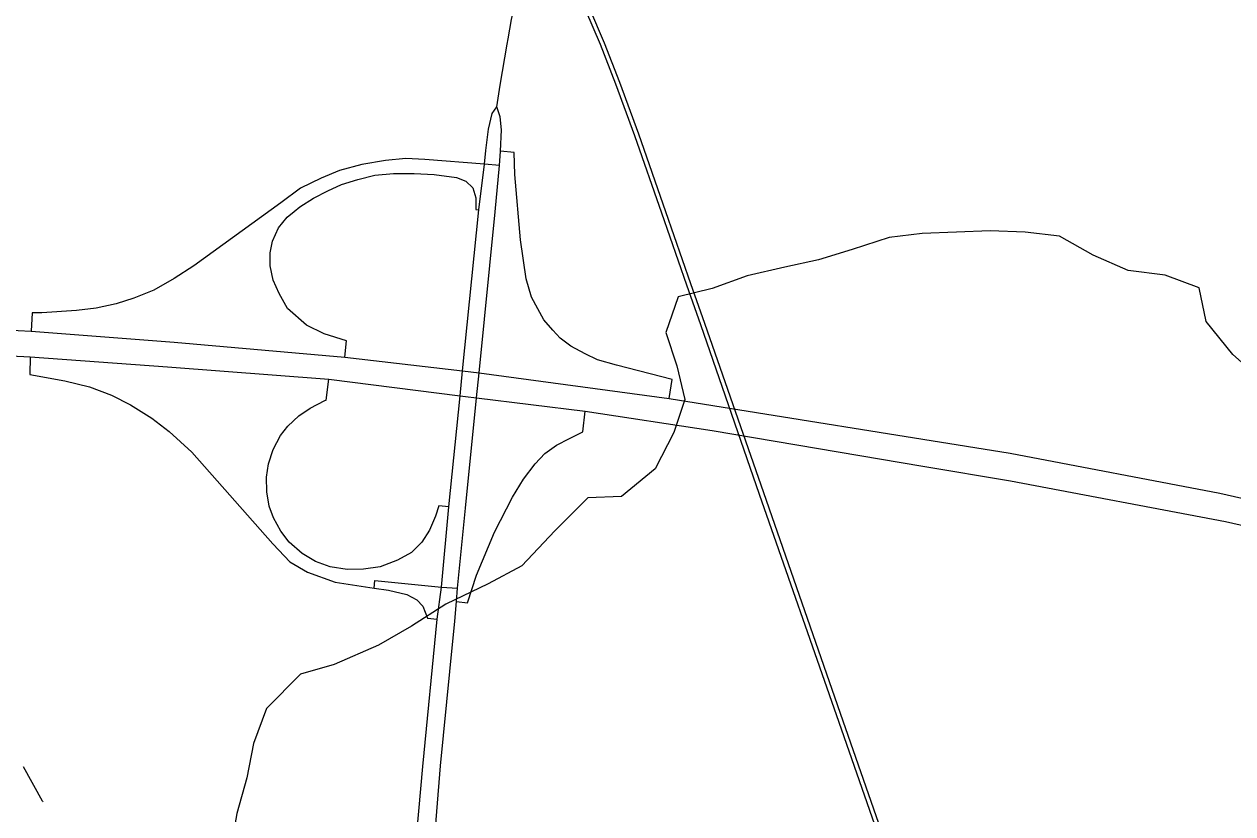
# Model space of a CAD drawing. Extents: x 0 to 34, y 0 to 22.
# Drawn here: x 4.098 to 4.792, y 14.626 to 15.08 of the extents above; entities that cross this region are included whole.
import ezdxf

# ---------------------------------------------------------------- set-up
doc = ezdxf.new("R2010")
doc.units = 0
for name, color, linetype in [('GM_X_Interchange_Ramps', 7, 'Continuous'), ('GM_X_Interstate_Route', 7, 'Continuous'), ('GM_X_Minor_River', 7, 'Continuous'), ('GM_X_Rail_Line', 7, 'Continuous'), ('GM_X_State_Route', 7, 'Continuous')]:
    doc.layers.add(name, color=color, linetype=linetype)

msp = doc.modelspace()

# ---------------------------------------------------------------- linework, layer by layer
at = {"layer": 'GM_X_Interchange_Ramps'}
for points in [[(4.46836, 14.86503), (4.47012, 14.87583), (4.43799, 14.88411), (4.42713, 14.88729), (4.42011, 14.89069), (4.41188, 14.89508), (4.40563, 14.89957), (4.40147, 14.90418), (4.39642, 14.9101), (4.3928, 14.91646), (4.38918, 14.92326), (4.38616, 14.93369), (4.38285, 14.95624), (4.3797, 14.99378), (4.37935, 15.00644), (4.37145, 15.0072)], [(4.37089, 14.99882), (4.36222, 14.99959), (4.328, 15.00242), (4.31699, 15.00295), (4.30544, 15.00181), (4.29172, 14.99955), (4.27898, 14.99605), (4.26845, 14.99163), (4.25657, 14.98581), (4.24528, 14.97752), (4.1952, 14.94113), (4.18402, 14.93395), (4.1723, 14.92716), (4.16081, 14.92259), (4.15067, 14.91941), (4.13915, 14.9169), (4.12776, 14.91549), (4.10797, 14.91424), (4.10234, 14.91426), (4.10182, 14.90363)], [(4.25284, 14.97253), (4.25605, 14.97516), (4.26399, 14.98006), (4.27221, 14.98425), (4.28015, 14.988), (4.28953, 14.99089), (4.2992, 14.99334), (4.30988, 14.99435), (4.32185, 14.99435), (4.33325, 14.99363), (4.3461, 14.9919), (4.35144, 14.98988), (4.35548, 14.98598), (4.35721, 14.98035), (4.35729, 14.97351), (4.35896, 14.97331)], [(4.28197, 14.88867), (4.283, 14.89811), (4.27011, 14.90205), (4.25999, 14.90711), (4.24911, 14.91663), (4.24421, 14.92523), (4.24075, 14.93302), (4.23902, 14.94125), (4.23916, 14.94875), (4.24046, 14.95539), (4.24393, 14.96304), (4.24883, 14.96924), (4.25284, 14.97253)], [(4.10112, 14.88893), (4.10096, 14.87882), (4.12117, 14.87507), (4.13537, 14.87162), (4.14789, 14.86697), (4.15887, 14.86141), (4.17116, 14.85374), (4.18097, 14.84601), (4.1941, 14.83405), (4.24053, 14.78144), (4.24404, 14.77776)], [(4.3417, 14.80263), (4.33591, 14.80338), (4.33402, 14.79737), (4.33062, 14.78936), (4.32624, 14.78234), (4.32032, 14.77653), (4.31231, 14.77203), (4.30222, 14.7683), (4.2928, 14.76691), (4.28326, 14.76663), (4.2735, 14.76827), (4.26519, 14.77135), (4.25741, 14.77596), (4.25004, 14.78251), (4.24514, 14.78875), (4.24098, 14.7964), (4.2386, 14.80314), (4.23708, 14.81136), (4.23696, 14.81971), (4.23813, 14.82745), (4.24082, 14.83574), (4.24509, 14.84366), (4.24915, 14.84899), (4.25549, 14.85506), (4.26209, 14.85952), (4.27057, 14.86382), (4.27133, 14.86396), (4.27286, 14.8761)], [(4.34612, 14.74826), (4.35254, 14.74759), (4.35761, 14.76346), (4.36807, 14.78821), (4.37837, 14.80835), (4.3847, 14.81866), (4.39141, 14.82748), (4.39691, 14.83332), (4.4036, 14.83819), (4.41107, 14.84205), (4.41868, 14.84583), (4.42006, 14.85765)], [(4.24404, 14.77776), (4.25036, 14.77114), (4.26045, 14.76522), (4.27646, 14.75952), (4.29878, 14.75592)], [(4.29878, 14.75592), (4.29925, 14.76044), (4.33756, 14.75661), (4.3467, 14.75593)], [(4.29878, 14.75592), (4.3071, 14.75491), (4.31764, 14.75227), (4.32334, 14.7492), (4.32685, 14.74569), (4.32948, 14.73866), (4.33513, 14.7381)]]:
    msp.add_lwpolyline(points, dxfattribs=at)
at = {"layer": 'GM_X_Interstate_Route'}
for points in [[(3.43096, 14.92655), (3.5922, 14.9215), (3.78362, 14.91516), (3.95217, 14.9113), (4.10182, 14.90363), (4.18396, 14.89729), (4.28197, 14.88867), (4.34961, 14.88081), (4.35923, 14.87982), (4.46836, 14.86503), (4.66433, 14.83366), (4.78474, 14.81063), (4.89178, 14.78629), (5.04355, 14.74747), (5.1791, 14.70821), (5.31583, 14.66335)], [(3.34788, 14.91435), (3.35084, 14.91425), (3.43026, 14.91123), (3.45741, 14.91018), (3.5916, 14.90637), (3.78293, 14.90192), (3.94977, 14.8967), (4.10112, 14.88893), (4.18005, 14.88323), (4.27286, 14.8761), (4.34816, 14.86646), (4.35131, 14.8661)], [(4.35131, 14.8661), (4.35763, 14.8654), (4.42006, 14.85765), (4.49314, 14.84662), (4.61411, 14.82617)], [(4.61411, 14.82617), (4.66444, 14.81766), (4.78792, 14.7942), (4.88903, 14.77139), (5.05155, 14.72971), (5.186, 14.69023), (5.31102, 14.64922), (5.3264, 14.64452), (5.33889, 14.64023), (5.34882, 14.63669)]]:
    msp.add_lwpolyline(points, dxfattribs=at)
at = {"layer": 'GM_X_Minor_River'}
for points in [[(4.81226, 14.87246), (4.79213, 14.89031), (4.77695, 14.90929), (4.77277, 14.92866), (4.75341, 14.93587), (4.73215, 14.93852), (4.71203, 14.94726), (4.69266, 14.95827), (4.67292, 14.96054), (4.6528, 14.9613), (4.63344, 14.96054), (4.61369, 14.95978), (4.59471, 14.9575), (4.57345, 14.95067), (4.55408, 14.94459), (4.53472, 14.94041), (4.51308, 14.93548), (4.49296, 14.92826), (4.4736, 14.92332), (4.46639, 14.90282), (4.47284, 14.88384), (4.4774, 14.86447), (4.47094, 14.84549), (4.46031, 14.82461), (4.44095, 14.80866), (4.42159, 14.8079), (4.40261, 14.78891), (4.38362, 14.76879), (4.36426, 14.75854), (4.33996, 14.74677), (4.32022, 14.73424), (4.30124, 14.72323), (4.2758, 14.71221), (4.25644, 14.70652), (4.23707, 14.68678), (4.22948, 14.66665), (4.22568, 14.64691), (4.21999, 14.62641), (4.21657, 14.60704)], [(4.10863, 14.63316), (4.10837, 14.63362), (4.09736, 14.65336)]]:
    msp.add_lwpolyline(points, dxfattribs=at)
at = {"layer": 'GM_X_Rail_Line'}
for points in [[(4.76196, 14.1), (4.7594, 14.11077), (4.74996, 14.1445), (4.7427, 14.1686), (4.73347, 14.19756), (4.69239, 14.31583), (4.63498, 14.48087), (4.56603, 14.67874), (4.52031, 14.8099), (4.48648, 14.90725), (4.47848, 14.93006), (4.4641, 14.97149), (4.44866, 15.01601), (4.43771, 15.04569), (4.42887, 15.06833), (4.42048, 15.08797)], [(4.76452, 14.1), (4.76181, 14.11139), (4.75234, 14.14519), (4.74507, 14.16933), (4.73582, 14.19835), (4.69474, 14.31665), (4.63733, 14.48169), (4.56838, 14.67956), (4.52266, 14.81072), (4.48882, 14.90807), (4.48082, 14.93087), (4.46645, 14.97231), (4.451, 15.01685), (4.44004, 15.04658), (4.43117, 15.06927), (4.42276, 15.08895)]]:
    msp.add_lwpolyline(points, dxfattribs=at)
at = {"layer": 'GM_X_State_Route'}
for points in [[(4.37585, 15.07164), (4.37781, 15.08274), (4.38179, 15.10085), (4.38635, 15.12927), (4.39151, 15.16858), (4.39533, 15.21495), (4.3996, 15.26427), (4.40093, 15.31198), (4.40167, 15.3479), (4.40299, 15.37366), (4.40765, 15.42826)], [(4.36926, 15.03255), (4.37122, 15.04505), (4.37531, 15.06861), (4.37585, 15.07164)], [(4.30205, 14.33227), (4.30003, 14.3359), (4.29882, 14.34281), (4.30398, 14.39795), (4.319, 14.56586), (4.3269, 14.65349), (4.33513, 14.7381), (4.33756, 14.75661), (4.3417, 14.80263), (4.34816, 14.86646), (4.34961, 14.88081), (4.35896, 14.97331), (4.36222, 14.99959), (4.36308, 15.00759), (4.36462, 15.01976), (4.3667, 15.02876), (4.36926, 15.03255)], [(4.3467, 14.75593), (4.35125, 14.80205), (4.35763, 14.8654), (4.35923, 14.87982), (4.36839, 14.97218), (4.37089, 14.99882), (4.37145, 15.0072), (4.37207, 15.01929), (4.37119, 15.0268), (4.36926, 15.03255)], [(4.34235, 14.708), (4.34522, 14.7371), (4.34612, 14.74826), (4.3467, 14.75593)], [(4.31261, 14.39816), (4.32986, 14.56564), (4.33701, 14.65382), (4.34235, 14.708)]]:
    msp.add_lwpolyline(points, dxfattribs=at)

doc.saveas('drawing.dxf')
